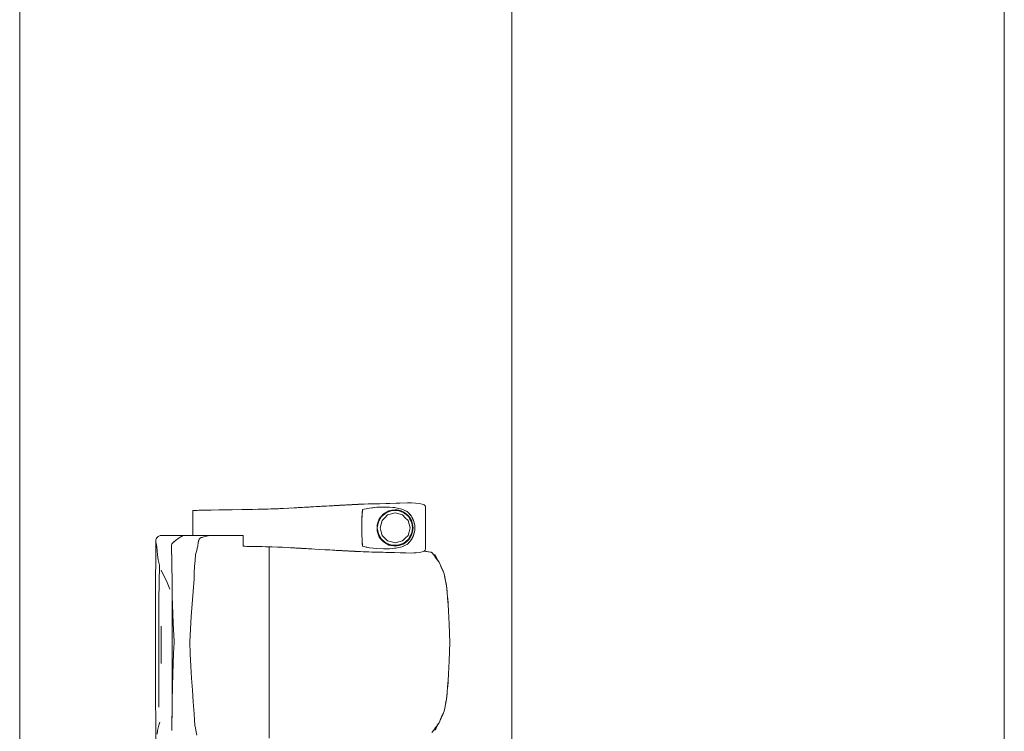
# Model space of a CAD drawing. Header units: millimetres. Extents: x 2 to 902, y -447 to 199.
# Tile 774 of 1056: x 32.79 to 37.95, y 160.93 to 164.66. Entities that reach past the tile are written whole.
import ezdxf

# ---------------------------------------------------------------- set-up
doc = ezdxf.new("R2010")
doc.units = ezdxf.units.MM
doc.header["$MEASUREMENT"] = 0
doc.layers.add('IFC-Elemento de mobília-Contorno', color=152, linetype='Continuous', lineweight=5)
doc.layers.add('IFC-Laje-Contorno', color=134, linetype='Continuous', lineweight=5)

msp = doc.modelspace()

# ---------------------------------------------------------------- linework, layer by layer
at = {"layer": 'IFC-Elemento de mobília-Contorno', "color": 7, "lineweight": 5}
for p, q in [((34.3772, 162.1111), (34.3936, 162.112)), ((34.3815, 162.1113), (34.3951, 162.1121)), ((34.3854, 162.1116), (34.3936, 162.112)), ((34.3936, 162.112), (34.4099, 162.1129)), ((34.3951, 162.1121), (34.4084, 162.1128)), ((34.4084, 162.1128), (34.415, 162.1132)), ((34.4099, 162.1129), (34.415, 162.1132)), ((34.415, 162.1132), (34.4216, 162.1136)), ((34.4216, 162.1136), (34.4482, 162.1151)), ((34.4216, 162.1136), (34.4283, 162.114)), ((34.4216, 162.1136), (34.4262, 162.1138)), ((34.4262, 162.1138), (34.4299, 162.114)), ((34.4283, 162.114), (34.4482, 162.1151)), ((34.4283, 162.114), (34.4416, 162.1147)), ((34.4283, 162.114), (34.4349, 162.1143)), ((34.4283, 162.114), (34.4284, 162.114)), ((34.4349, 162.1143), (34.4482, 162.1151)), ((34.4416, 162.1147), (34.4482, 162.1151)), ((34.4482, 162.1151), (34.455, 162.1154)), ((34.4513, 162.1152), (34.4587, 162.1156)), ((34.4513, 162.1152), (34.4546, 162.1154)), ((34.4546, 162.1154), (34.4587, 162.1156)), ((34.455, 162.1154), (34.4685, 162.1162)), ((34.455, 162.1154), (34.4617, 162.1158)), ((34.4587, 162.1156), (34.4628, 162.1159)), ((34.4617, 162.1158), (34.4685, 162.1162)), ((34.4628, 162.1159), (34.4669, 162.1161)), ((34.4669, 162.1161), (34.4711, 162.1163)), ((34.4685, 162.1162), (34.4888, 162.1173)), ((34.4685, 162.1162), (34.482, 162.1169)), ((34.4685, 162.1162), (34.4719, 162.1164)), ((34.4711, 162.1163), (34.4726, 162.1164)), ((34.4719, 162.1164), (34.4752, 162.1165)), ((34.4719, 162.1164), (34.4728, 162.1164)), ((34.4752, 162.1165), (34.482, 162.1169)), ((34.4888, 162.1173), (34.5023, 162.118)), ((34.4888, 162.1173), (34.4955, 162.1176)), ((34.4888, 162.1173), (34.4921, 162.1175)), ((34.4921, 162.1175), (34.4989, 162.1178)), ((34.4955, 162.1176), (34.4989, 162.1178)), ((34.5023, 162.118), (34.5242, 162.1192)), ((34.5023, 162.118), (34.516, 162.1187)), ((34.5023, 162.118), (34.5078, 162.1183)), ((34.5078, 162.1183), (34.516, 162.1187)), ((34.5078, 162.1183), (34.5132, 162.1186)), ((34.5078, 162.1183), (34.5117, 162.1185)), ((34.5132, 162.1186), (34.516, 162.1187)), ((34.5137, 162.1186), (34.5166, 162.1188)), ((34.516, 162.1187), (34.5187, 162.1189)), ((34.5166, 162.1188), (34.5207, 162.119)), ((34.5187, 162.1189), (34.5249, 162.1192)), ((34.5187, 162.1189), (34.5207, 162.119)), ((34.5207, 162.119), (34.5249, 162.1192)), ((34.5207, 162.119), (34.5242, 162.1192)), ((34.5239, 162.1192), (34.5297, 162.1195)), ((34.5242, 162.1192), (34.5392, 162.12)), ((34.5242, 162.1192), (34.5269, 162.1193)), ((34.5249, 162.1192), (34.5269, 162.1193)), ((34.5269, 162.1193), (34.5326, 162.1196)), ((34.5297, 162.1195), (34.5324, 162.1196)), ((34.5323, 162.1196), (34.5351, 162.1198)), ((34.5323, 162.1196), (34.5326, 162.1196)), ((34.5324, 162.1196), (34.5392, 162.12)), ((34.5324, 162.1196), (34.5325, 162.1196)), ((34.5351, 162.1198), (34.5379, 162.1199)), ((34.5379, 162.1199), (34.5406, 162.12)), ((34.5406, 162.12), (34.5433, 162.1202)), ((34.5433, 162.1202), (34.5447, 162.1203)), ((34.5447, 162.1203), (34.5461, 162.1203)), ((34.5461, 162.1203), (34.5479, 162.1204)), ((34.5479, 162.1204), (34.5551, 162.1208)), ((34.5479, 162.1204), (34.5515, 162.1206)), ((34.5479, 162.1204), (34.5497, 162.1205)), ((34.5497, 162.1205), (34.5551, 162.1208)), ((34.5515, 162.1206), (34.5533, 162.1207)), ((34.5533, 162.1207), (34.5551, 162.1208)), ((34.5551, 162.1208), (34.5586, 162.121)), ((34.5569, 162.1209), (34.5676, 162.1214)), ((34.5569, 162.1209), (34.5631, 162.1212)), ((34.5586, 162.121), (34.5622, 162.1212)), ((34.5586, 162.121), (34.5595, 162.121)), ((34.5595, 162.121), (34.5604, 162.1211)), ((34.5622, 162.1212), (34.5649, 162.1213)), ((34.5631, 162.1212), (34.5676, 162.1214)), ((34.5631, 162.1212), (34.5641, 162.1213)), ((34.5631, 162.1212), (34.5649, 162.1213)), ((34.564, 162.1213), (34.5649, 162.1213)), ((34.5649, 162.1213), (34.5658, 162.1214)), ((34.5658, 162.1214), (34.5694, 162.1215)), ((34.5658, 162.1214), (34.5667, 162.1214)), ((34.5658, 162.1214), (34.5676, 162.1214)), ((34.5667, 162.1214), (34.5685, 162.1215)), ((34.5676, 162.1214), (34.5691, 162.1215)), ((34.5685, 162.1215), (34.5694, 162.1215)), ((34.5694, 162.1215), (34.5721, 162.1217)), ((34.5694, 162.1215), (34.5703, 162.1216)), ((34.5694, 162.1215), (34.5712, 162.1216)), ((34.5712, 162.1216), (34.592, 162.1227)), ((34.5712, 162.1216), (34.5748, 162.1218)), ((34.5712, 162.1216), (34.573, 162.1217)), ((34.573, 162.1217), (34.5748, 162.1218)), ((34.592, 162.1227), (34.6124, 162.1231)), ((34.6124, 162.1231), (34.6737, 162.1245)), ((34.6124, 162.1231), (34.6431, 162.1238)), ((34.6124, 162.1231), (34.6329, 162.1236)), ((34.6329, 162.1236), (34.6431, 162.1238)), ((34.6431, 162.1238), (34.6635, 162.1243)), ((34.6431, 162.1238), (34.6533, 162.124)), ((34.6533, 162.124), (34.6635, 162.1243)), ((34.6737, 162.1245), (34.7058, 162.1254)), ((34.7058, 162.1254), (34.7272, 162.126)), ((34.7272, 162.126), (34.7594, 162.1269)), ((34.7594, 162.1269), (34.7796, 162.1273)), ((34.7796, 162.1273), (34.82, 162.1282)), ((34.82, 162.1282), (34.8402, 162.1287)), ((34.8402, 162.1287), (34.8618, 162.128)), ((34.8618, 162.128), (34.8806, 162.126)), ((34.8806, 162.126), (34.8957, 162.1228)), ((34.8957, 162.1228), (34.9063, 162.1185)), ((34.9063, 162.1185), (34.9121, 162.1133)), ((34.9121, 162.1133), (34.9129, 162.1078)), ((33.6941, 162.0884), (33.6953, 162.0885)), ((33.6941, 162.0884), (33.6948, 162.0885)), ((33.6941, 161.9574), (33.6941, 162.0884)), ((33.6948, 162.0885), (33.7035, 162.0888)), ((33.6953, 162.0885), (33.6985, 162.0886)), ((33.6985, 162.0886), (33.7035, 162.0888)), ((33.7035, 162.0888), (33.7101, 162.0891)), ((33.7101, 162.0891), (33.7178, 162.0893)), ((33.7101, 162.0891), (33.7162, 162.0893)), ((33.7162, 162.0893), (33.7264, 162.0897)), ((33.7162, 162.0893), (33.7163, 162.0893)), ((33.7162, 162.0893), (33.7165, 162.0893)), ((33.7178, 162.0893), (33.7264, 162.0897)), ((33.7264, 162.0897), (33.7828, 162.0911)), ((33.7264, 162.0897), (33.774, 162.091)), ((33.7294, 162.0897), (33.7376, 162.09)), ((33.7376, 162.09), (33.7589, 162.0906)), ((33.7589, 162.0906), (33.774, 162.091)), ((33.7723, 162.0909), (33.774, 162.091)), ((33.774, 162.091), (33.7828, 162.0911)), ((33.7783, 162.091), (33.7802, 162.0911)), ((33.7802, 162.0911), (33.791, 162.0913)), ((33.7828, 162.0911), (33.8374, 162.092)), ((33.7863, 162.0912), (33.791, 162.0913)), ((33.791, 162.0913), (33.8035, 162.0914)), ((33.8307, 162.0919), (33.8597, 162.0923)), ((33.8374, 162.092), (33.8954, 162.0929)), ((33.8597, 162.0923), (33.9007, 162.093)), ((33.8954, 162.0929), (33.9532, 162.0938)), ((33.9007, 162.093), (33.9515, 162.0938)), ((33.9515, 162.0938), (33.9993, 162.0945)), ((33.9532, 162.0938), (34.0079, 162.0946)), ((34.0077, 162.0946), (34.0349, 162.0951)), ((34.021, 162.0948), (34.0411, 162.0952)), ((34.0349, 162.0951), (34.0619, 162.0956)), ((34.0411, 162.0952), (34.0668, 162.0958)), ((34.0619, 162.0956), (34.0889, 162.0964)), ((34.0872, 162.0964), (34.0878, 162.0964)), ((34.0878, 162.0964), (34.119, 162.0974)), ((34.0878, 162.0964), (34.1034, 162.0969)), ((34.0889, 162.0964), (34.1158, 162.0972)), ((34.1034, 162.0969), (34.119, 162.0974)), ((34.1158, 162.0972), (34.1429, 162.0983)), ((34.119, 162.0974), (34.1265, 162.0977)), ((34.1429, 162.0983), (34.17, 162.0995)), ((34.1498, 162.0986), (34.1664, 162.0994)), ((34.1508, 162.0987), (34.1664, 162.0994)), ((34.1664, 162.0994), (34.1892, 162.1005)), ((34.17, 162.0995), (34.1979, 162.101)), ((34.1979, 162.101), (34.2258, 162.1024)), ((34.2126, 162.1017), (34.2303, 162.1027)), ((34.2258, 162.1024), (34.2547, 162.104)), ((34.2258, 162.1024), (34.2402, 162.1032)), ((34.2303, 162.1027), (34.2463, 162.1036)), ((34.2402, 162.1032), (34.2547, 162.104)), ((34.2463, 162.1036), (34.2547, 162.104)), ((34.2547, 162.104), (34.2692, 162.1049)), ((34.2692, 162.1049), (34.2837, 162.1057)), ((34.2692, 162.1049), (34.2787, 162.1054)), ((34.2787, 162.1054), (34.3033, 162.1068)), ((34.2787, 162.1054), (34.2951, 162.1064)), ((34.2837, 162.1057), (34.298, 162.1065)), ((34.2951, 162.1064), (34.3116, 162.1073)), ((34.298, 162.1065), (34.3123, 162.1073)), ((34.3116, 162.1073), (34.3268, 162.1082)), ((34.3123, 162.1073), (34.3268, 162.1082)), ((34.3267, 162.1082), (34.341, 162.109)), ((34.341, 162.109), (34.3545, 162.1098)), ((34.3488, 162.1095), (34.3619, 162.1102)), ((34.3545, 162.1098), (34.368, 162.1106)), ((34.368, 162.1106), (34.3815, 162.1113)), ((34.368, 162.1106), (34.3772, 162.1111)), ((34.3772, 162.1111), (34.3854, 162.1116)), ((34.5805, 162.0453), (34.5823, 162.0772)), ((34.5805, 162.0453), (34.5814, 162.0613)), ((34.5814, 162.0613), (34.5833, 162.0932)), ((34.5814, 162.0613), (34.5823, 162.0772)), ((34.5823, 162.0772), (34.5833, 162.0932)), ((34.5833, 162.0932), (34.6208, 162.1013)), ((34.5833, 162.0932), (34.6021, 162.0973)), ((34.6021, 162.0973), (34.6208, 162.1013)), ((34.6208, 162.1013), (34.6594, 162.1054)), ((34.6208, 162.1013), (34.6401, 162.1034)), ((34.6401, 162.1034), (34.6594, 162.1054)), ((34.6594, 162.1054), (34.6935, 162.1065)), ((34.6594, 162.1054), (34.6762, 162.106)), ((34.6712, 162.0453), (34.6927, 162.0707)), ((34.6762, 162.106), (34.6929, 162.1065)), ((34.6762, 162.0511), (34.6914, 162.0681)), ((34.6827, 162.0569), (34.7073, 162.0774)), ((34.6848, 162.0608), (34.7031, 162.0761)), ((34.6914, 162.0681), (34.7084, 162.0797)), ((34.6927, 162.0707), (34.7071, 162.079)), ((34.6929, 162.1065), (34.709, 162.1062)), ((34.6929, 162.1065), (34.6931, 162.1065)), ((34.6935, 162.1065), (34.7253, 162.106)), ((34.7006, 162.051), (34.715, 162.0654)), ((34.7071, 162.079), (34.7216, 162.0872)), ((34.7073, 162.0774), (34.7374, 162.0884)), ((34.708, 162.0795), (34.7351, 162.0893)), ((34.709, 162.1062), (34.7251, 162.106)), ((34.7112, 162.0813), (34.7316, 162.0889)), ((34.715, 162.0654), (34.7347, 162.0707)), ((34.7216, 162.0872), (34.7379, 162.09)), ((34.7251, 162.106), (34.7417, 162.1045)), ((34.7253, 162.106), (34.742, 162.1044)), ((34.7316, 162.0889), (34.7543, 162.0914)), ((34.7347, 162.0707), (34.7543, 162.0759)), ((34.7374, 162.0884), (34.7694, 162.0884)), ((34.7379, 162.09), (34.7543, 162.0927)), ((34.7416, 162.09), (34.7644, 162.09)), ((34.7417, 162.1045), (34.7582, 162.103)), ((34.742, 162.1044), (34.7504, 162.1037)), ((34.7504, 162.1037), (34.7587, 162.1029)), ((34.7543, 162.0927), (34.7651, 162.0914)), ((34.7543, 162.0914), (34.7784, 162.088)), ((34.7543, 162.0759), (34.7739, 162.0707)), ((34.7576, 162.1031), (34.7583, 162.103)), ((34.7582, 162.103), (34.7901, 162.0962)), ((34.7587, 162.1029), (34.7667, 162.1012)), ((34.7651, 162.0914), (34.776, 162.09)), ((34.7667, 162.1012), (34.7746, 162.0995)), ((34.7694, 162.0884), (34.7844, 162.0829)), ((34.773, 162.0888), (34.7849, 162.0844)), ((34.7739, 162.0707), (34.7936, 162.0654)), ((34.7746, 162.0995), (34.7825, 162.0978)), ((34.776, 162.09), (34.7862, 162.0862)), ((34.7784, 162.088), (34.8009, 162.0785)), ((34.7825, 162.0978), (34.7904, 162.0961)), ((34.7844, 162.0829), (34.7994, 162.0774)), ((34.7849, 162.0844), (34.7986, 162.0794)), ((34.7862, 162.0862), (34.7964, 162.0824)), ((34.7896, 162.0964), (34.7904, 162.0961)), ((34.7901, 162.0962), (34.8045, 162.0896)), ((34.7904, 162.0961), (34.7977, 162.0927)), ((34.7936, 162.0654), (34.8079, 162.051)), ((34.7964, 162.0824), (34.8055, 162.0763)), ((34.7977, 162.0927), (34.805, 162.0893)), ((34.7994, 162.0774), (34.8117, 162.0671)), ((34.8005, 162.0787), (34.8128, 162.0684)), ((34.8009, 162.0785), (34.8202, 162.0635)), ((34.8045, 162.0896), (34.8189, 162.0829)), ((34.805, 162.0893), (34.8195, 162.0825)), ((34.8055, 162.0763), (34.8146, 162.0703)), ((34.8117, 162.0671), (34.824, 162.0568)), ((34.8128, 162.0684), (34.823, 162.0598)), ((34.8146, 162.0703), (34.8294, 162.0544)), ((34.8182, 162.0832), (34.8191, 162.0827)), ((34.8189, 162.0829), (34.8191, 162.0827)), ((34.8195, 162.0825), (34.8247, 162.0765)), ((34.8202, 162.0635), (34.8349, 162.0441)), ((34.8247, 162.0765), (34.835, 162.0645)), ((34.8247, 162.0765), (34.8299, 162.0705)), ((34.8296, 162.0707), (34.8402, 162.0585)), ((34.8299, 162.0705), (34.835, 162.0645)), ((34.835, 162.0645), (34.8402, 162.0585)), ((34.9129, 161.8871), (34.9129, 162.1078)), ((34.5796, 162.0293), (34.5805, 162.0453)), ((34.5796, 161.9974), (34.5796, 162.0293)), ((34.6598, 162.014), (34.6655, 162.0297)), ((34.6598, 162.014), (34.6598, 161.9807)), ((34.66, 162.0013), (34.6645, 162.027)), ((34.66, 162.0088), (34.6644, 162.0267)), ((34.66, 161.986), (34.66, 162.0088)), ((34.661, 161.9974), (34.6666, 162.0291)), ((34.6655, 162.0297), (34.6712, 162.0453)), ((34.6664, 162.032), (34.6798, 162.0552)), ((34.6666, 162.0291), (34.6827, 162.0569)), ((34.6671, 162.034), (34.6762, 162.0512)), ((34.6757, 161.9974), (34.681, 162.017)), ((34.681, 162.017), (34.6863, 162.0367)), ((34.6863, 162.0367), (34.7006, 162.051)), ((34.8079, 162.051), (34.8223, 162.0367)), ((34.8223, 162.0367), (34.8276, 162.017)), ((34.824, 162.0568), (34.8321, 162.0429)), ((34.8276, 162.017), (34.8328, 161.9974)), ((34.828, 162.0532), (34.8335, 162.0438)), ((34.8294, 162.0544), (34.8402, 162.0356)), ((34.8321, 162.0429), (34.8401, 162.029)), ((34.8335, 162.0438), (34.839, 162.0342)), ((34.8349, 162.0441), (34.8442, 162.0216)), ((34.8401, 162.029), (34.8429, 162.0132)), ((34.8402, 162.0585), (34.8428, 162.0532)), ((34.8402, 162.0585), (34.851, 162.036)), ((34.8402, 162.0585), (34.8429, 162.0529)), ((34.8402, 162.0356), (34.8461, 162.0169)), ((34.8422, 162.0263), (34.8445, 162.0135)), ((34.8428, 162.0532), (34.8454, 162.0478)), ((34.8429, 162.0529), (34.8456, 162.0473)), ((34.8429, 162.0132), (34.8457, 161.9974)), ((34.8442, 162.0216), (34.8474, 161.9974)), ((34.8445, 162.0135), (34.8473, 161.9974)), ((34.8454, 162.0478), (34.848, 162.0424)), ((34.8456, 162.0473), (34.8483, 162.0416)), ((34.8456, 162.0473), (34.851, 162.036)), ((34.8461, 162.0169), (34.8481, 161.9974)), ((34.848, 162.0424), (34.8506, 162.037)), ((34.8483, 162.0416), (34.851, 162.036)), ((34.8506, 162.037), (34.8538, 162.0241)), ((34.851, 162.036), (34.854, 162.0236)), ((34.8534, 162.0255), (34.854, 162.0236)), ((34.8538, 162.0241), (34.8554, 162.0176)), ((34.8539, 162.024), (34.8548, 162.0199)), ((34.854, 162.0236), (34.8569, 162.0111)), ((34.8548, 162.0199), (34.8569, 162.0111)), ((34.8554, 162.0176), (34.8569, 162.0111)), ((34.8569, 162.0111), (34.8581, 161.9974)), ((33.5132, 161.9518), (33.5229, 161.9574)), ((33.5229, 161.9574), (33.6432, 161.9574)), ((33.623, 161.9455), (33.6432, 161.9574)), ((33.6432, 161.9574), (33.7812, 161.9574)), ((33.6736, 161.9574), (33.6941, 161.9574)), ((33.7587, 161.9524), (33.7812, 161.9574)), ((33.7737, 161.9557), (33.7812, 161.9574)), ((33.7778, 161.9574), (33.7838, 161.9574)), ((33.7812, 161.9574), (33.7852, 161.9574)), ((33.7838, 161.9574), (33.7895, 161.9574)), ((33.7852, 161.9574), (33.7891, 161.9574)), ((33.7891, 161.9574), (33.793, 161.9574)), ((33.793, 161.9574), (33.7969, 161.9574)), ((33.7969, 161.9574), (33.8007, 161.9574)), ((33.8007, 161.9574), (33.8045, 161.9574)), ((33.8045, 161.9574), (33.8083, 161.9574)), ((33.8083, 161.9574), (33.8121, 161.9574)), ((33.8121, 161.9574), (33.8159, 161.9574)), ((33.8159, 161.9574), (33.8198, 161.9574)), ((33.8198, 161.9574), (33.8238, 161.9574)), ((33.8238, 161.9574), (33.8278, 161.9574)), ((33.8278, 161.9574), (33.8318, 161.9574)), ((33.8318, 161.9574), (33.836, 161.9574)), ((33.836, 161.9574), (33.8403, 161.9574)), ((33.8403, 161.9574), (33.8447, 161.9574)), ((33.8447, 161.9574), (33.849, 161.9574)), ((33.849, 161.9574), (33.8533, 161.9574)), ((33.8533, 161.9574), (33.8576, 161.9574)), ((33.8576, 161.9574), (33.8618, 161.9574)), ((33.8618, 161.9574), (33.8658, 161.9574)), ((33.8658, 161.9574), (33.8696, 161.9574)), ((33.8696, 161.9574), (33.8732, 161.9574)), ((33.8732, 161.9574), (33.8766, 161.9574)), ((33.8766, 161.9574), (33.8799, 161.9574)), ((33.8799, 161.9574), (33.8831, 161.9574)), ((33.8831, 161.9574), (33.8863, 161.9574)), ((33.8863, 161.9574), (33.8896, 161.9574)), ((33.8896, 161.9574), (33.893, 161.9574)), ((33.893, 161.9574), (33.8966, 161.9574)), ((33.8966, 161.9574), (33.9005, 161.9574)), ((33.9005, 161.9574), (33.9046, 161.9574)), ((33.9046, 161.9574), (33.9089, 161.9574)), ((33.9089, 161.9574), (33.9135, 161.9574)), ((33.9135, 161.9574), (33.9182, 161.9574)), ((33.9182, 161.9574), (33.923, 161.9574)), ((33.923, 161.9574), (33.928, 161.9574)), ((33.928, 161.9574), (33.9331, 161.9574)), ((33.9331, 161.9574), (33.9382, 161.9574)), ((33.9382, 161.9574), (33.9433, 161.9574)), ((33.9433, 161.9574), (33.9483, 161.9574)), ((33.9483, 161.9574), (33.9532, 161.9574)), ((33.9532, 161.9574), (33.9578, 161.9574)), ((33.9578, 161.9309), (33.9578, 161.9574)), ((34.5796, 161.9654), (34.5796, 161.9974)), ((34.5796, 161.9654), (34.5814, 161.9335)), ((34.5796, 161.9654), (34.5833, 161.9015)), ((34.5796, 161.9654), (34.5805, 161.9495)), ((34.6598, 161.9807), (34.6712, 161.9495)), ((34.66, 161.9935), (34.6645, 161.9678)), ((34.66, 161.986), (34.6644, 161.9681)), ((34.661, 161.9974), (34.6666, 161.9657)), ((34.6664, 161.9628), (34.6798, 161.9396)), ((34.6666, 161.9657), (34.6827, 161.9379)), ((34.6671, 161.9608), (34.6762, 161.9437)), ((34.6757, 161.9974), (34.681, 161.9777)), ((34.681, 161.9777), (34.6863, 161.9581)), ((34.6863, 161.9581), (34.7006, 161.9437)), ((34.8079, 161.9437), (34.8223, 161.9581)), ((34.8223, 161.9581), (34.8276, 161.9777)), ((34.8276, 161.9777), (34.8328, 161.9974)), ((34.8294, 161.9404), (34.8402, 161.9592)), ((34.8321, 161.9518), (34.8401, 161.9657)), ((34.8335, 161.951), (34.839, 161.9606)), ((34.8349, 161.9507), (34.8442, 161.9732)), ((34.8401, 161.9657), (34.8429, 161.9816)), ((34.8402, 161.9592), (34.8461, 161.9778)), ((34.8422, 161.9684), (34.8452, 161.9855)), ((34.8429, 161.9816), (34.8457, 161.9974)), ((34.8442, 161.9732), (34.8474, 161.9974)), ((34.8452, 161.9855), (34.8473, 161.9974)), ((34.8461, 161.9778), (34.8481, 161.9974)), ((34.848, 161.9524), (34.8506, 161.9577)), ((34.8483, 161.9532), (34.851, 161.9588)), ((34.8506, 161.9577), (34.8538, 161.9707)), ((34.851, 161.9588), (34.854, 161.9712)), ((34.8534, 161.9693), (34.854, 161.9712)), ((34.8538, 161.9707), (34.8569, 161.9836)), ((34.8538, 161.9707), (34.8554, 161.9772)), ((34.8538, 161.9707), (34.8548, 161.9749)), ((34.854, 161.9712), (34.8569, 161.9836)), ((34.8548, 161.9749), (34.8569, 161.9836)), ((34.8569, 161.9836), (34.8581, 161.9974)), ((33.4995, 161.6271), (33.4998, 161.9334)), ((33.4998, 161.9334), (33.502, 161.94)), ((33.4998, 161.9334), (33.4999, 161.926)), ((33.4999, 161.926), (33.5023, 161.9163)), ((33.502, 161.94), (33.5064, 161.9461)), ((33.5023, 161.9163), (33.5045, 161.9072)), ((33.5045, 161.9072), (33.5066, 161.8981)), ((33.5064, 161.9461), (33.5132, 161.9518)), ((33.5824, 161.8981), (33.583, 161.906)), ((33.5824, 161.8978), (33.583, 161.9058)), ((33.583, 161.906), (33.5836, 161.9138)), ((33.583, 161.9058), (33.5836, 161.9138)), ((33.5836, 161.9138), (33.6027, 161.9322)), ((33.5836, 161.9138), (33.5931, 161.923)), ((33.5931, 161.923), (33.6027, 161.9322)), ((33.6027, 161.9322), (33.623, 161.9455)), ((33.7203, 161.9024), (33.7207, 161.9066)), ((33.7207, 161.9066), (33.7212, 161.9108)), ((33.7212, 161.9108), (33.7216, 161.915)), ((33.7216, 161.915), (33.7221, 161.9192)), ((33.7221, 161.9192), (33.7226, 161.9219)), ((33.7226, 161.9219), (33.7237, 161.9272)), ((33.7226, 161.9219), (33.7232, 161.9245)), ((33.7237, 161.9272), (33.7243, 161.9298)), ((33.7243, 161.9298), (33.7251, 161.9319)), ((33.7251, 161.9319), (33.726, 161.9339)), ((33.726, 161.9339), (33.7277, 161.938)), ((33.7277, 161.938), (33.7307, 161.9415)), ((33.7277, 161.938), (33.7292, 161.9398)), ((33.7307, 161.9415), (33.7322, 161.9433)), ((33.7322, 161.9433), (33.7337, 161.9451)), ((33.7337, 161.9451), (33.7381, 161.9465)), ((33.7381, 161.9465), (33.7425, 161.9479)), ((33.7425, 161.9479), (33.7512, 161.9507)), ((33.7425, 161.9479), (33.7468, 161.9493)), ((33.7468, 161.9493), (33.7512, 161.9507)), ((33.7512, 161.9507), (33.7587, 161.9524)), ((33.7587, 161.9524), (33.7737, 161.9557)), ((33.7587, 161.9524), (33.7662, 161.9541)), ((33.7662, 161.9541), (33.7737, 161.9557)), ((33.9578, 161.9014), (33.9578, 161.9309)), ((34.5814, 161.9335), (34.5833, 161.9016)), ((34.5814, 161.9335), (34.5823, 161.9175)), ((34.5823, 161.9175), (34.5833, 161.9016)), ((34.6712, 161.9495), (34.682, 161.9367)), ((34.6762, 161.9437), (34.6914, 161.9267)), ((34.682, 161.9367), (34.6927, 161.924)), ((34.6827, 161.9379), (34.7073, 161.9173)), ((34.6848, 161.934), (34.7032, 161.9186)), ((34.6914, 161.9267), (34.7083, 161.9151)), ((34.6927, 161.924), (34.7216, 161.9076)), ((34.7006, 161.9437), (34.715, 161.9294)), ((34.7073, 161.9173), (34.7374, 161.9064)), ((34.708, 161.9153), (34.7351, 161.9055)), ((34.7113, 161.9134), (34.7316, 161.9059)), ((34.715, 161.9294), (34.7347, 161.9241)), ((34.7216, 161.9076), (34.738, 161.9048)), ((34.7316, 161.9059), (34.7543, 161.9034)), ((34.7347, 161.9241), (34.7543, 161.9188)), ((34.7374, 161.9064), (34.7694, 161.9064)), ((34.7543, 161.9188), (34.7739, 161.9241)), ((34.7543, 161.9034), (34.7784, 161.9068)), ((34.7694, 161.9064), (34.7844, 161.9119)), ((34.773, 161.906), (34.7849, 161.9104)), ((34.7739, 161.9241), (34.7936, 161.9294)), ((34.776, 161.9048), (34.7862, 161.9086)), ((34.7784, 161.9068), (34.8009, 161.9163)), ((34.7844, 161.9119), (34.7994, 161.9174)), ((34.7849, 161.9104), (34.7988, 161.9154)), ((34.7862, 161.9086), (34.7964, 161.9124)), ((34.7936, 161.9294), (34.8079, 161.9437)), ((34.7964, 161.9124), (34.8055, 161.9184)), ((34.7974, 161.9019), (34.805, 161.9055)), ((34.7994, 161.9174), (34.8117, 161.9277)), ((34.8005, 161.9161), (34.8128, 161.9264)), ((34.8009, 161.9163), (34.8202, 161.9312)), ((34.8045, 161.9052), (34.8189, 161.9119)), ((34.805, 161.9055), (34.8195, 161.9123)), ((34.8055, 161.9184), (34.8146, 161.9245)), ((34.8117, 161.9277), (34.824, 161.9379)), ((34.8128, 161.9264), (34.823, 161.9349)), ((34.8146, 161.9245), (34.8294, 161.9404)), ((34.8182, 161.9115), (34.8191, 161.912)), ((34.8189, 161.9119), (34.8191, 161.9121)), ((34.8195, 161.9123), (34.8299, 161.9243)), ((34.8195, 161.9123), (34.8247, 161.9183)), ((34.8202, 161.9312), (34.8349, 161.9507)), ((34.824, 161.9379), (34.8321, 161.9518)), ((34.8243, 161.918), (34.8402, 161.9362)), ((34.8247, 161.9183), (34.8299, 161.9243)), ((34.828, 161.9415), (34.8335, 161.951)), ((34.8299, 161.9243), (34.835, 161.9303)), ((34.835, 161.9303), (34.8402, 161.9362)), ((34.8402, 161.9362), (34.8456, 161.9475)), ((34.8402, 161.9362), (34.8429, 161.9419)), ((34.8402, 161.9362), (34.8428, 161.9416)), ((34.8428, 161.9416), (34.8454, 161.947)), ((34.8429, 161.9419), (34.8456, 161.9475)), ((34.8454, 161.947), (34.848, 161.9524)), ((34.8456, 161.9475), (34.8483, 161.9532)), ((33.5066, 161.8981), (33.5083, 161.8772)), ((33.5083, 161.8772), (33.5101, 161.8563)), ((33.5101, 161.8563), (33.5135, 161.8301)), ((33.5824, 161.8978), (33.5829, 161.8818)), ((33.5829, 161.8826), (33.5833, 161.867)), ((33.5831, 161.8734), (33.5834, 161.8658)), ((33.5833, 161.867), (33.5838, 161.8467)), ((33.5834, 161.8658), (33.5836, 161.8538)), ((33.7065, 161.8264), (33.7092, 161.8578)), ((33.7092, 161.8578), (33.712, 161.869)), ((33.712, 161.869), (33.7148, 161.8801)), ((33.7148, 161.8801), (33.7175, 161.8913)), ((33.7175, 161.8913), (33.7203, 161.9024)), ((33.9578, 161.9014), (33.9622, 161.9014)), ((33.9622, 161.9014), (33.9662, 161.9014)), ((33.9673, 161.9011), (33.9774, 161.901)), ((33.9774, 161.901), (34.0046, 161.9006)), ((34.0046, 161.9006), (34.0312, 161.9001)), ((34.0081, 161.9005), (34.0312, 161.9001)), ((34.0312, 161.9001), (34.0577, 161.8996)), ((34.0459, 161.8998), (34.0745, 161.8991)), ((34.0577, 161.8996), (34.0841, 161.8988)), ((34.0745, 161.8991), (34.1002, 161.8984)), ((34.0841, 161.8988), (34.1105, 161.8981)), ((34.0942, 161.8986), (34.0942, 161.833)), ((34.1094, 161.8981), (34.1424, 161.8967)), ((34.1105, 161.8981), (34.1373, 161.897)), ((34.1373, 161.897), (34.1642, 161.8959)), ((34.1424, 161.8967), (34.1595, 161.896)), ((34.1424, 161.8967), (34.1728, 161.8954)), ((34.1595, 161.896), (34.1727, 161.8954)), ((34.1642, 161.8959), (34.1918, 161.8944)), ((34.1918, 161.8944), (34.2056, 161.8937)), ((34.1918, 161.8944), (34.1939, 161.8943)), ((34.1939, 161.8943), (34.2112, 161.8934)), ((34.1939, 161.8943), (34.2285, 161.8925)), ((34.2056, 161.8937), (34.2194, 161.893)), ((34.2112, 161.8934), (34.2285, 161.8925)), ((34.2194, 161.893), (34.2336, 161.8922)), ((34.2194, 161.893), (34.262, 161.8906)), ((34.2285, 161.8925), (34.2382, 161.892)), ((34.2336, 161.8922), (34.2337, 161.8922)), ((34.2336, 161.8922), (34.262, 161.8906)), ((34.2478, 161.8914), (34.2762, 161.8898)), ((34.2478, 161.8914), (34.2634, 161.8905)), ((34.2478, 161.8914), (34.262, 161.8906)), ((34.262, 161.8906), (34.2762, 161.8898)), ((34.2634, 161.8905), (34.281, 161.8895)), ((34.2762, 161.8898), (34.2904, 161.889)), ((34.281, 161.8895), (34.2986, 161.8885)), ((34.2904, 161.889), (34.3046, 161.8882)), ((34.2986, 161.8885), (34.3102, 161.8878)), ((34.3046, 161.8882), (34.3188, 161.8873)), ((34.3046, 161.8882), (34.333, 161.8865)), ((34.333, 161.8865), (34.3867, 161.8834)), ((34.333, 161.8865), (34.3599, 161.885)), ((34.3599, 161.885), (34.3867, 161.8834)), ((34.3867, 161.8834), (34.4128, 161.882)), ((34.3867, 161.8834), (34.3998, 161.8827)), ((34.3998, 161.8827), (34.4128, 161.882)), ((34.4128, 161.882), (34.439, 161.8805)), ((34.4259, 161.8812), (34.4324, 161.8809)), ((34.4324, 161.8809), (34.439, 161.8805)), ((34.439, 161.8805), (34.4457, 161.8801)), ((34.4457, 161.8801), (34.4524, 161.8798)), ((34.4457, 161.8801), (34.4591, 161.8794)), ((34.4511, 161.8798), (34.4531, 161.8797)), ((34.4524, 161.8798), (34.4591, 161.8794)), ((34.4531, 161.8797), (34.4576, 161.8795)), ((34.4576, 161.8795), (34.462, 161.8792)), ((34.4591, 161.8794), (34.4658, 161.879)), ((34.4591, 161.8794), (34.4859, 161.8779)), ((34.462, 161.8792), (34.4645, 161.8791)), ((34.462, 161.8792), (34.4678, 161.8789)), ((34.462, 161.8792), (34.4671, 161.879)), ((34.462, 161.8792), (34.4671, 161.879)), ((34.4658, 161.879), (34.4725, 161.8787)), ((34.4658, 161.879), (34.4758, 161.8785)), ((34.4725, 161.8787), (34.4759, 161.8785)), ((34.4758, 161.8785), (34.4792, 161.8783)), ((34.4758, 161.8785), (34.4859, 161.8779)), ((34.4792, 161.8783), (34.4859, 161.8779)), ((34.4859, 161.8779), (34.4926, 161.8776)), ((34.4926, 161.8776), (34.4959, 161.8774)), ((34.4959, 161.8774), (34.4992, 161.8772)), ((34.4992, 161.8772), (34.5058, 161.8769)), ((34.4992, 161.8772), (34.5025, 161.8771)), ((34.4992, 161.8772), (34.5124, 161.8765)), ((34.4992, 161.8772), (34.5222, 161.876)), ((34.5025, 161.8771), (34.5058, 161.8769)), ((34.5058, 161.8769), (34.5091, 161.8767)), ((34.5091, 161.8767), (34.5124, 161.8765)), ((34.5124, 161.8765), (34.5189, 161.8762)), ((34.5124, 161.8765), (34.5157, 161.8764)), ((34.5154, 161.8764), (34.5189, 161.8762)), ((34.5154, 161.8764), (34.5186, 161.8762)), ((34.5155, 161.8764), (34.5156, 161.8764)), ((34.5156, 161.8764), (34.5223, 161.876)), ((34.5157, 161.8764), (34.5222, 161.876)), ((34.5187, 161.8762), (34.5222, 161.876)), ((34.5189, 161.8762), (34.5219, 161.876)), ((34.5192, 161.8762), (34.5216, 161.876)), ((34.5201, 161.8761), (34.5245, 161.8759)), ((34.5201, 161.8761), (34.5222, 161.876)), ((34.5222, 161.876), (34.5255, 161.8758)), ((34.5222, 161.876), (34.5321, 161.8755)), ((34.5222, 161.876), (34.5354, 161.8753)), ((34.5223, 161.876), (34.5245, 161.8759)), ((34.5245, 161.8759), (34.5268, 161.8758)), ((34.5255, 161.8758), (34.5288, 161.8757)), ((34.5268, 161.8758), (34.529, 161.8756)), ((34.5288, 161.8757), (34.5314, 161.8755)), ((34.5288, 161.8757), (34.5321, 161.8755)), ((34.529, 161.8756), (34.5314, 161.8755)), ((34.529, 161.8756), (34.5363, 161.8753)), ((34.529, 161.8756), (34.5363, 161.8753)), ((34.5314, 161.8755), (34.5363, 161.8753)), ((34.5354, 161.8753), (34.5387, 161.8751)), ((34.5363, 161.8753), (34.5387, 161.8751)), ((34.5363, 161.8753), (34.5387, 161.8751)), ((34.5387, 161.8751), (34.5403, 161.8751)), ((34.5387, 161.8751), (34.5436, 161.8749)), ((34.5387, 161.8751), (34.542, 161.875)), ((34.5403, 161.8751), (34.542, 161.875)), ((34.5436, 161.8749), (34.5453, 161.8748)), ((34.5453, 161.8748), (34.5481, 161.8746)), ((34.5481, 161.8746), (34.5508, 161.8745)), ((34.5508, 161.8745), (34.5591, 161.8741)), ((34.5508, 161.8745), (34.5522, 161.8744)), ((34.5508, 161.8745), (34.5536, 161.8744)), ((34.5522, 161.8744), (34.5591, 161.8741)), ((34.5536, 161.8744), (34.5647, 161.8738)), ((34.555, 161.8743), (34.5564, 161.8742)), ((34.5564, 161.8742), (34.5577, 161.8742)), ((34.5577, 161.8742), (34.5605, 161.874)), ((34.5591, 161.8741), (34.5605, 161.874)), ((34.5647, 161.8738), (34.5674, 161.8737)), ((34.5674, 161.8737), (34.5736, 161.8733)), ((34.5736, 161.8733), (34.5877, 161.8726)), ((34.5833, 161.9016), (34.6207, 161.8935)), ((34.5833, 161.9016), (34.602, 161.8975)), ((34.5877, 161.8726), (34.6019, 161.8719)), ((34.6019, 161.8719), (34.6168, 161.8715)), ((34.602, 161.8975), (34.6207, 161.8935)), ((34.6168, 161.8715), (34.6317, 161.8712)), ((34.6207, 161.8935), (34.6594, 161.8894)), ((34.6207, 161.8935), (34.64, 161.8914)), ((34.6317, 161.8712), (34.6466, 161.8708)), ((34.64, 161.8914), (34.6594, 161.8894)), ((34.6466, 161.8708), (34.6913, 161.8697)), ((34.6594, 161.8894), (34.6935, 161.8883)), ((34.6594, 161.8894), (34.6931, 161.8883)), ((34.6913, 161.8697), (34.7062, 161.8694)), ((34.6913, 161.8697), (34.7211, 161.869)), ((34.6929, 161.8883), (34.709, 161.8885)), ((34.6929, 161.8883), (34.6931, 161.8883)), ((34.6935, 161.8883), (34.7253, 161.8888)), ((34.7062, 161.8694), (34.7211, 161.869)), ((34.709, 161.8885), (34.7251, 161.8888)), ((34.7211, 161.869), (34.736, 161.8686)), ((34.7211, 161.869), (34.7509, 161.8683)), ((34.7251, 161.8888), (34.7417, 161.8903)), ((34.7253, 161.8888), (34.742, 161.8903)), ((34.736, 161.8686), (34.7509, 161.8683)), ((34.7379, 161.9048), (34.7543, 161.902)), ((34.7416, 161.9048), (34.7644, 161.9048)), ((34.7417, 161.8903), (34.7582, 161.8918)), ((34.742, 161.8903), (34.7504, 161.8911)), ((34.7504, 161.8911), (34.7587, 161.8918)), ((34.7509, 161.8683), (34.8402, 161.8661)), ((34.7509, 161.8683), (34.7806, 161.8675)), ((34.7509, 161.8683), (34.8104, 161.8668)), ((34.7543, 161.902), (34.7651, 161.9034)), ((34.7571, 161.8917), (34.7584, 161.8918)), ((34.7582, 161.8918), (34.7901, 161.8985)), ((34.7587, 161.8918), (34.7667, 161.8935)), ((34.7651, 161.9034), (34.776, 161.9048)), ((34.7667, 161.8935), (34.7747, 161.8952)), ((34.7746, 161.8952), (34.7825, 161.8969)), ((34.7806, 161.8675), (34.8104, 161.8668)), ((34.7825, 161.8969), (34.7904, 161.8986)), ((34.7895, 161.8984), (34.7904, 161.8986)), ((34.7901, 161.8985), (34.8045, 161.9052)), ((34.7904, 161.8986), (34.7977, 161.902)), ((34.8402, 161.8661), (34.8528, 161.8664)), ((34.8528, 161.8664), (34.8646, 161.867)), ((34.8646, 161.867), (34.8826, 161.8691)), ((34.8826, 161.8691), (34.8969, 161.8723)), ((34.8969, 161.8723), (34.9069, 161.8766)), ((34.9062, 161.8763), (34.9156, 161.8745)), ((34.9065, 161.8765), (34.9125, 161.8754)), ((34.9067, 161.8764), (34.9123, 161.8817)), ((34.9123, 161.8817), (34.9129, 161.8871)), ((34.9125, 161.8754), (34.9282, 161.8726)), ((34.9156, 161.8745), (34.9313, 161.8715)), ((34.9282, 161.8726), (34.9438, 161.8698)), ((34.9313, 161.8715), (34.9469, 161.8685)), ((34.9438, 161.8698), (34.9444, 161.869)), ((34.9438, 161.8698), (34.9444, 161.869)), ((34.9469, 161.8685), (34.9564, 161.8559)), ((34.9545, 161.8585), (34.964, 161.8558)), ((34.9564, 161.8559), (34.964, 161.8558)), ((34.9564, 161.8559), (34.9659, 161.8432)), ((34.964, 161.8558), (34.9693, 161.8455)), ((33.5135, 161.8301), (33.519, 161.8029)), ((33.5167, 161.6182), (33.519, 161.8029)), ((33.5838, 161.8467), (33.5843, 161.8263)), ((33.5843, 161.8263), (33.5851, 161.7802)), ((33.5844, 161.8238), (33.5844, 161.8226)), ((33.5844, 161.8226), (33.5849, 161.7929)), ((33.7037, 161.7949), (33.7065, 161.8264)), ((34.0942, 161.7609), (34.0942, 161.833)), ((34.9659, 161.8432), (34.9753, 161.8306)), ((34.9693, 161.8455), (34.9745, 161.8351)), ((34.9745, 161.8351), (34.9798, 161.8248)), ((34.9753, 161.8306), (34.9848, 161.8179)), ((34.9795, 161.8254), (34.9836, 161.8203)), ((34.9795, 161.8253), (34.9836, 161.8203)), ((34.9798, 161.8248), (34.98, 161.8243)), ((34.9798, 161.8248), (34.98, 161.8243)), ((34.9836, 161.8203), (34.9843, 161.8185)), ((34.9848, 161.8179), (35.0112, 161.7565)), ((34.9911, 161.8033), (34.9956, 161.7937)), ((34.9914, 161.8026), (34.998, 161.7872)), ((34.9914, 161.8025), (34.9955, 161.7938)), ((33.5289, 161.7764), (33.5595, 161.7119)), ((33.5851, 161.7802), (33.5856, 161.7385)), ((33.5851, 161.7784), (33.5851, 161.7777)), ((33.5851, 161.7777), (33.5856, 161.7418)), ((33.7007, 161.7309), (33.7022, 161.7629)), ((33.7022, 161.7629), (33.7037, 161.7949)), ((34.0942, 161.6894), (34.0942, 161.7609)), ((34.9956, 161.7938), (35.0008, 161.7834)), ((34.9956, 161.7937), (35.0008, 161.7834)), ((34.998, 161.7872), (35.0046, 161.7719)), ((35.0008, 161.7834), (35.0061, 161.773)), ((35.0046, 161.7719), (35.0046, 161.7719)), ((35.0061, 161.773), (35.0078, 161.7652)), ((35.0078, 161.7652), (35.008, 161.7639)), ((35.0078, 161.7652), (35.0106, 161.7587)), ((35.0078, 161.7652), (35.0106, 161.7587)), ((35.0078, 161.7652), (35.0106, 161.7587)), ((35.0106, 161.7587), (35.0109, 161.7572)), ((35.0106, 161.7587), (35.0109, 161.7572)), ((35.0112, 161.7565), (35.0236, 161.6939)), ((35.0112, 161.7565), (35.0174, 161.7252)), ((35.0112, 161.7565), (35.0143, 161.7409)), ((33.5442, 161.7441), (33.5595, 161.7119)), ((33.5595, 161.7119), (33.5736, 161.6771)), ((33.5856, 161.7385), (33.5859, 161.7159)), ((33.5856, 161.738), (33.5857, 161.7338)), ((33.5857, 161.7338), (33.586, 161.711)), ((33.5859, 161.7159), (33.5862, 161.6932)), ((33.6956, 161.6651), (33.7007, 161.7309)), ((35.0143, 161.7409), (35.0174, 161.7252)), ((35.0193, 161.7157), (35.0202, 161.711)), ((35.0193, 161.7155), (35.0235, 161.6951)), ((35.0193, 161.7154), (35.0235, 161.6951)), ((35.0202, 161.711), (35.0235, 161.6951)), ((33.5666, 161.6945), (33.5736, 161.6771)), ((33.5862, 161.6932), (33.5864, 161.6821)), ((33.5863, 161.6893), (33.5863, 161.6876)), ((33.5863, 161.6876), (33.5869, 161.6405)), ((33.5866, 161.6672), (33.5868, 161.6446)), ((33.6903, 161.5996), (33.6956, 161.6651)), ((34.0941, 161.6362), (34.0942, 161.6894)), ((35.0235, 161.6951), (35.0236, 161.694)), ((35.0236, 161.6939), (35.0267, 161.6618)), ((35.0236, 161.6939), (35.0248, 161.6842)), ((35.0248, 161.6842), (35.0267, 161.6618)), ((35.0267, 161.6618), (35.0297, 161.6297)), ((33.4995, 161.6271), (33.4996, 161.208)), ((33.5161, 161.4338), (33.5167, 161.6182)), ((33.5868, 161.1233), (33.5868, 161.6446)), ((33.5869, 161.6405), (33.5875, 161.5942)), ((33.6856, 161.5331), (33.6903, 161.5996)), ((34.0941, 161.6362), (34.0942, 161.5766)), ((35.0297, 161.6297), (35.0318, 161.5963)), ((35.0297, 161.6292), (35.0298, 161.6289)), ((35.0297, 161.6292), (35.0298, 161.6289)), ((35.0297, 161.6292), (35.0298, 161.6289)), ((35.0298, 161.6289), (35.0316, 161.6)), ((35.0315, 161.601), (35.0321, 161.594)), ((35.0318, 161.5963), (35.034, 161.5628)), ((33.5875, 161.5942), (33.5905, 161.4991)), ((34.0942, 161.5045), (34.0942, 161.5766)), ((35.0321, 161.594), (35.034, 161.5628)), ((35.0321, 161.594), (35.0337, 161.5672)), ((35.0337, 161.5672), (35.0338, 161.5657)), ((35.034, 161.5628), (35.0377, 161.4939)), ((33.5905, 161.4991), (33.5967, 161.4033)), ((33.6817, 161.4675), (33.6856, 161.5331)), ((34.0941, 161.4338), (34.0942, 161.5045)), ((35.0377, 161.4939), (35.0403, 161.3974)), ((35.0377, 161.4939), (35.0403, 161.3974)), ((33.5289, 161.287), (33.5289, 161.4828)), ((33.6781, 161.4007), (33.6817, 161.4675)), ((33.5161, 161.4338), (33.5165, 161.2579)), ((33.5937, 161.3419), (33.5967, 161.3971)), ((33.5967, 161.4033), (33.5968, 161.402)), ((33.5967, 161.3971), (33.597, 161.4007)), ((33.5968, 161.402), (33.597, 161.4007)), ((33.5968, 161.3989), (33.597, 161.4007)), ((33.6781, 161.4007), (33.6809, 161.3371)), ((34.0941, 161.4338), (34.0942, 161.3697)), ((35.0377, 161.3009), (35.0403, 161.3974)), ((33.5908, 161.2867), (33.5937, 161.3419)), ((34.0942, 161.2949), (34.0942, 161.3697)), ((33.5891, 161.2318), (33.5908, 161.2867)), ((33.6809, 161.3371), (33.6837, 161.2742)), ((34.0941, 161.197), (34.0942, 161.2949)), ((35.034, 161.2319), (35.0377, 161.3009)), ((33.5165, 161.2579), (33.5166, 161.1515)), ((33.5875, 161.1768), (33.5875, 161.2824)), ((33.6837, 161.2742), (33.6877, 161.2106)), ((33.4996, 161.208), (33.4997, 160.8734)), ((33.5875, 161.1768), (33.5888, 161.2222)), ((33.5888, 161.2222), (33.5891, 161.2318)), ((33.6877, 161.2106), (33.692, 161.1477)), ((34.0941, 161.197), (34.0942, 161.133)), ((35.0297, 161.165), (35.0318, 161.1985)), ((35.0298, 161.1659), (35.0316, 161.1948)), ((35.0315, 161.1938), (35.0321, 161.2007)), ((35.0318, 161.1985), (35.034, 161.2319)), ((35.0321, 161.2007), (35.034, 161.2319)), ((35.0321, 161.2007), (35.0337, 161.2276)), ((35.0337, 161.2276), (35.0338, 161.229)), ((33.5157, 161.0581), (33.5166, 161.1515)), ((33.5868, 161.1235), (33.587, 161.134)), ((33.587, 161.134), (33.5875, 161.1768)), ((33.692, 161.1477), (33.6968, 161.086)), ((34.0942, 161.0642), (34.0942, 161.133)), ((35.0236, 161.1009), (35.0267, 161.133)), ((35.0248, 161.1106), (35.0267, 161.133)), ((35.0267, 161.133), (35.0297, 161.165)), ((35.0297, 161.1656), (35.0298, 161.1659)), ((33.5862, 161.0708), (33.5865, 161.0913)), ((33.5863, 161.0786), (33.5864, 161.09)), ((33.5864, 161.09), (33.5867, 161.1108)), ((33.5865, 161.0913), (33.5868, 161.1233)), ((33.6968, 161.086), (33.7013, 161.0231)), ((35.0143, 161.0539), (35.0236, 161.1009)), ((35.0192, 161.0788), (35.0235, 161.0997)), ((35.0193, 161.0791), (35.0235, 161.0997)), ((35.0193, 161.079), (35.0202, 161.0838)), ((35.0202, 161.0838), (35.0235, 161.0997)), ((35.0235, 161.0997), (35.0236, 161.1008)), ((35.0236, 161.1009), (35.0248, 161.1106)), ((33.5856, 161.0237), (33.5859, 161.0472)), ((33.5858, 161.0401), (33.5859, 161.0478)), ((33.5859, 161.0472), (33.5862, 161.0708)), ((33.5859, 161.0478), (33.5861, 161.0644)), ((34.0942, 161.0642), (34.0942, 160.9806)), ((35.0046, 161.0229), (35.0112, 161.0383)), ((35.0061, 161.0218), (35.008, 161.0309)), ((35.0078, 161.0296), (35.0106, 161.036)), ((35.0078, 161.0296), (35.0106, 161.036)), ((35.0106, 161.036), (35.0109, 161.0376)), ((35.0106, 161.036), (35.0109, 161.0376)), ((35.0112, 161.0383), (35.0143, 161.0539)), ((33.5162, 160.9644), (33.5212, 160.9793)), ((33.5842, 160.9579), (33.5849, 160.9801)), ((33.5849, 160.9801), (33.5852, 161.0019)), ((33.5851, 160.9954), (33.5853, 161.0061)), ((33.5852, 161.0019), (33.5856, 161.0237)), ((33.5853, 161.0061), (33.5855, 161.0179)), ((33.7013, 161.0231), (33.7032, 160.9925)), ((33.7032, 160.9925), (33.7051, 160.9619)), ((34.0942, 160.8966), (34.0942, 160.9806)), ((34.9753, 160.9642), (34.9848, 160.9768)), ((34.9848, 160.9768), (35.0046, 161.0229)), ((34.9911, 160.9914), (34.9956, 161.0011)), ((34.9914, 160.9922), (34.998, 161.0076)), ((34.9914, 160.9922), (34.9956, 161.0011)), ((34.9956, 161.0011), (35.0008, 161.0114)), ((34.998, 161.0076), (35.0046, 161.0229)), ((35.0008, 161.0114), (35.0061, 161.0218)), ((33.508, 160.9174), (33.5101, 160.9356)), ((33.5101, 160.9356), (33.5124, 160.9498)), ((33.5124, 160.9498), (33.5162, 160.9644)), ((33.5836, 160.9356), (33.5842, 160.9579)), ((33.584, 160.9477), (33.5845, 160.9649)), ((33.5845, 160.9649), (33.5847, 160.9749)), ((33.7051, 160.9619), (33.7077, 160.9496)), ((33.7077, 160.9496), (33.7104, 160.9373)), ((33.7104, 160.9373), (33.7157, 160.9127)), ((34.9469, 160.9262), (34.9564, 160.9389)), ((34.9545, 160.9363), (34.964, 160.939)), ((34.9564, 160.9389), (34.9659, 160.9515)), ((34.9564, 160.9389), (34.964, 160.939)), ((34.964, 160.939), (34.9693, 160.9493)), ((34.9659, 160.9515), (34.9706, 160.9579)), ((34.9693, 160.9493), (34.9745, 160.9597)), ((34.9706, 160.9579), (34.9753, 160.9642)), ((34.9745, 160.9597), (34.9798, 160.97)), ((34.9795, 160.9694), (34.9836, 160.9745)), ((34.9798, 160.97), (34.98, 160.9705)), ((34.9836, 160.9745), (34.9843, 160.9762)), ((34.9836, 160.9745), (34.9843, 160.9762)), ((34.9836, 160.9745), (34.9843, 160.9762))]:
    msp.add_line(p, q, dxfattribs=at)
at = {"layer": 'IFC-Laje-Contorno', "color": 7, "lineweight": 5}
for p, q in [((32.7871, 153.7771), (32.7871, 179.9277)), ((35.3666, 153.843), (35.3666, 179.9252)), ((37.9466, 153.843), (37.9466, 179.9252)), ((32.7871, 156.0757), (32.7871, 179.6777)), ((35.3666, 156.1778), (35.3666, 177.4774)), ((37.9466, 156.1778), (37.9466, 177.4774))]:
    msp.add_line(p, q, dxfattribs=at)

doc.saveas('drawing.dxf')
